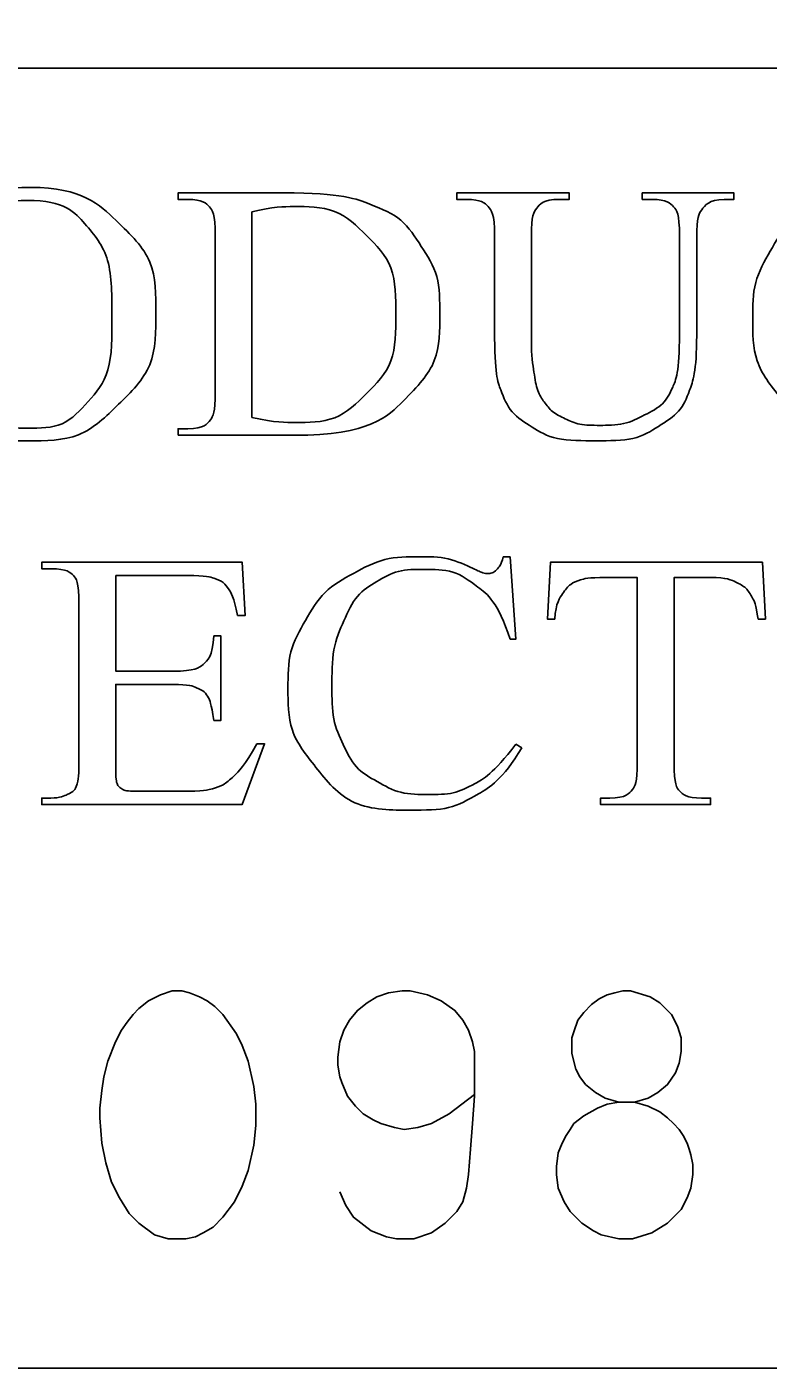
# Model space of a CAD drawing. Extents: x -97 to 34, y -21 to 22.
# Drawn here: x -94.056 to -93.637, y -19.763 to -19.006 of the extents above; entities that cross this region are included whole.
import ezdxf

# ---------------------------------------------------------------- set-up
doc = ezdxf.new("R2010")
doc.units = 0
doc.layers.add('SH_Data', color=7, linetype='Continuous')

msp = doc.modelspace()

# ---------------------------------------------------------------- linework, layer by layer
at = {"layer": 'SH_Data'}
msp.add_line((-96.93133, -19.02893), (-91.73133, -19.02893), dxfattribs=at)
msp.add_lwpolyline([(-96.93133, -16.66327), (-91.73133, -16.66327), (-91.73133, -19.76327), (-96.93133, -19.76327)], close=True, dxfattribs=at)
msp.add_lwpolyline([(-96.93133, -16.66327), (-91.73133, -16.66327), (-91.73133, -19.76327), (-96.93133, -19.76327)], close=True, dxfattribs=at)
for points in [[(-93.96531, -19.10304), (-93.97081, -19.10304), (-93.97081, -19.09935), (-93.91104, -19.09935)], [(-93.80777, -19.10304), (-93.8133, -19.10304), (-93.8133, -19.09935), (-93.74979, -19.09935), (-93.74979, -19.10304), (-93.75543, -19.10304)], [(-93.7085, -19.10304), (-93.7085, -19.09935), (-93.65675, -19.09935), (-93.65675, -19.10304), (-93.66225, -19.10304)], [(-93.92903, -19.10999), (-93.92903, -19.22626)], [(-93.703, -19.10304), (-93.7085, -19.10304)], [(-93.9498, -19.21197), (-93.9498, -19.12362)], [(-93.79193, -19.17706), (-93.79193, -19.12362)], [(-93.77116, -19.12362), (-93.77116, -19.18318)], [(-93.68749, -19.17895), (-93.68749, -19.12362)], [(-93.67776, -19.1244), (-93.67776, -19.17987)], [(-93.97081, -19.23624), (-93.97081, -19.23255), (-93.96531, -19.23255)], [(-93.90519, -19.23624), (-93.97081, -19.23624)], [(-93.78708, -19.30487), (-93.78324, -19.30487)], [(-93.78324, -19.30487), (-93.77988, -19.35139), (-93.78324, -19.35139)], [(-94.04263, -19.31169), (-94.04783, -19.31169), (-94.04783, -19.308), (-93.9345, -19.308), (-93.93294, -19.33808), (-93.93714, -19.33808)], [(-93.75799, -19.34014), (-93.76211, -19.34014), (-93.76043, -19.308), (-93.6405, -19.308)], [(-93.6405, -19.308), (-93.63894, -19.34014), (-93.64306, -19.34014)], [(-94.00605, -19.31549), (-94.00605, -19.36951), (-93.97376, -19.36951)], [(-93.96568, -19.31549), (-94.00605, -19.31549)], [(-93.71133, -19.42118), (-93.71133, -19.31661), (-93.72898, -19.31661)], [(-93.66989, -19.31661), (-93.69056, -19.31661), (-93.69056, -19.42118)], [(-94.02682, -19.42062), (-94.02682, -19.33182)], [(-93.95059, -19.3496), (-93.94663, -19.3496), (-93.94663, -19.39736), (-93.95059, -19.39736)], [(-93.97376, -19.377), (-94.00605, -19.377), (-94.00605, -19.42207)], [(-93.92622, -19.41055), (-93.9219, -19.41055), (-93.93459, -19.44489), (-94.04783, -19.44489), (-94.04783, -19.4412), (-94.04263, -19.4412)], [(-93.77988, -19.41078), (-93.77652, -19.41279)], [(-93.9939, -19.43739), (-93.96896, -19.43739)], [(-93.67499, -19.4412), (-93.66991, -19.4412), (-93.66991, -19.44489), (-93.7321, -19.44489), (-93.7321, -19.4412), (-93.72691, -19.4412)], [(-93.97088, -19.55016), (-93.96868, -19.55016), (-93.96427, -19.55127), (-93.95876, -19.55348), (-93.95435, -19.55568), (-93.94994, -19.559), (-93.94554, -19.56341), (-93.93781, -19.57443), (-93.93451, -19.58104), (-93.9312, -19.58986), (-93.9279, -19.60418), (-93.92679, -19.61411), (-93.92679, -19.62182), (-93.92679, -19.62623), (-93.9279, -19.63725), (-93.9312, -19.65159), (-93.93451, -19.66041), (-93.93892, -19.66923), (-93.94554, -19.67805), (-93.95104, -19.68355), (-93.95656, -19.68686), (-93.96097, -19.68907), (-93.96647, -19.69016), (-93.9764, -19.69016), (-93.98411, -19.68796), (-93.99293, -19.68134), (-93.99845, -19.67584), (-94.00395, -19.66702), (-94.00836, -19.6582), (-94.01167, -19.64718), (-94.01388, -19.63616), (-94.01497, -19.62182), (-94.01497, -19.61632), (-94.01388, -19.60639), (-94.01277, -19.59868), (-94.01056, -19.58986), (-94.00615, -19.57884), (-94.00285, -19.57223), (-93.99954, -19.56782), (-93.99624, -19.56341), (-93.99293, -19.56009), (-93.98742, -19.55568), (-93.98081, -19.55238), (-93.9742, -19.55016), (-93.97088, -19.55016)], [(-93.80333, -19.60859), (-93.81767, -19.61962), (-93.82758, -19.62514), (-93.83531, -19.62734), (-93.84301, -19.62843), (-93.84853, -19.62734), (-93.85624, -19.62514), (-93.86065, -19.62293), (-93.86617, -19.61962), (-93.87058, -19.61521), (-93.87499, -19.6097), (-93.87829, -19.60198), (-93.8794, -19.59868), (-93.88049, -19.59207), (-93.88049, -19.58986), (-93.88049, -19.58766), (-93.8794, -19.57884), (-93.87719, -19.57223), (-93.87388, -19.56671), (-93.86947, -19.5612), (-93.86397, -19.55679), (-93.85845, -19.55348), (-93.85183, -19.55127), (-93.84412, -19.55016), (-93.83972, -19.55016), (-93.82979, -19.55238), (-93.82208, -19.55568), (-93.81435, -19.5612), (-93.80994, -19.56671), (-93.80665, -19.57223), (-93.80444, -19.57884), (-93.80333, -19.58434), (-93.80333, -19.59427), (-93.80333, -19.6097), (-93.80444, -19.62514), (-93.80554, -19.63946), (-93.80665, -19.6538), (-93.80774, -19.6615), (-93.80994, -19.66923), (-93.81326, -19.67473), (-93.81987, -19.68134), (-93.82758, -19.68686), (-93.83751, -19.69016), (-93.84742, -19.69016), (-93.85294, -19.68907), (-93.86176, -19.68575), (-93.87167, -19.67805), (-93.87608, -19.67143), (-93.8794, -19.66371)], [(-93.71294, -19.613), (-93.70524, -19.6108), (-93.69972, -19.6075), (-93.69421, -19.60309), (-93.6898, -19.59648), (-93.6876, -19.59096), (-93.68649, -19.58434), (-93.68649, -19.57663), (-93.68869, -19.57002), (-93.69201, -19.56341), (-93.69862, -19.55679), (-93.70412, -19.55348), (-93.71515, -19.55016), (-93.71735, -19.55016), (-93.71956, -19.55016), (-93.72397, -19.55127), (-93.72837, -19.55238), (-93.73278, -19.55459), (-93.73719, -19.55789), (-93.7416, -19.5623), (-93.74492, -19.56671), (-93.74712, -19.57332), (-93.74822, -19.57663), (-93.74822, -19.58434), (-93.74822, -19.58545), (-93.74601, -19.59427), (-93.74381, -19.59868), (-93.74051, -19.60309), (-93.73499, -19.6075), (-93.72949, -19.6108), (-93.72176, -19.613), (-93.71294, -19.613), (-93.70524, -19.61521), (-93.69862, -19.61852), (-93.69421, -19.62182), (-93.6909, -19.62514), (-93.6876, -19.62843), (-93.68539, -19.63175), (-93.68319, -19.63616), (-93.68208, -19.63946), (-93.68098, -19.64277), (-93.67987, -19.64827), (-93.67987, -19.6538), (-93.68098, -19.6615), (-93.68319, -19.66702), (-93.68649, -19.67364), (-93.69421, -19.68134), (-93.70303, -19.68686), (-93.71405, -19.69016), (-93.72176, -19.69016), (-93.73169, -19.68796), (-93.7361, -19.68575), (-93.74271, -19.68134), (-93.74933, -19.67473), (-93.75263, -19.66923), (-93.75594, -19.6615), (-93.75703, -19.6538), (-93.75703, -19.64939), (-93.75594, -19.64166), (-93.75374, -19.63616), (-93.75153, -19.63175), (-93.74933, -19.62843), (-93.74712, -19.62514), (-93.7416, -19.62073), (-93.73389, -19.61632), (-93.72837, -19.61411), (-93.72176, -19.613)]]:
    msp.add_lwpolyline(points, dxfattribs=at)
for points in [[(-94.05385, -19.09622), (-94.02524, -19.09622), (-94.00426, -19.11646), (-93.98329, -19.1367), (-93.98329, -19.16699), (-93.98329, -19.19818), (-94.00443, -19.21878), (-94.02556, -19.23937), (-94.05559, -19.23937), (-94.08594, -19.23937), (-94.10658, -19.21928), (-94.12723, -19.19919), (-94.12723, -19.16729), (-94.12723, -19.13468), (-94.10339, -19.11409), (-94.08268, -19.09622), (-94.05385, -19.09622)], [(-93.91104, -19.09935), (-93.87812, -19.09935), (-93.86096, -19.10632), (-93.8438, -19.11328), (-93.83335, -19.12954), (-93.8229, -19.14579), (-93.8229, -19.16709), (-93.8229, -19.19566), (-93.84153, -19.21484), (-93.86242, -19.23624), (-93.90519, -19.23624)], [(-93.51389, -19.20414), (-93.52493, -19.22241), (-93.53966, -19.23089), (-93.55438, -19.23937), (-93.57462, -19.23937), (-93.6111, -19.23937), (-93.63113, -19.21413), (-93.64607, -19.19536), (-93.64607, -19.16992), (-93.64607, -19.14942), (-93.63622, -19.13226), (-93.62638, -19.1151), (-93.60912, -19.10566), (-93.59186, -19.09622), (-93.57141, -19.09622), (-93.55551, -19.09622), (-93.54004, -19.1035), (-93.53549, -19.10573), (-93.53355, -19.10573), (-93.53063, -19.10573), (-93.52846, -19.1038), (-93.52565, -19.10108), (-93.52446, -19.09622)], [(-94.05591, -19.1036), (-94.07563, -19.1036), (-94.08754, -19.11723), (-94.10238, -19.13419), (-94.10238, -19.1669), (-94.10238, -19.20041), (-94.087, -19.21848), (-94.07519, -19.23221), (-94.0558, -19.23221), (-94.03511, -19.23221), (-94.02163, -19.21717), (-94.00814, -19.20213), (-94.00814, -19.16972), (-94.00814, -19.13459), (-94.02298, -19.11733), (-94.0349, -19.1036), (-94.05591, -19.1036)], [(-93.9498, -19.12362), (-93.9498, -19.11075), (-93.95281, -19.1075), (-93.95702, -19.10304), (-93.96531, -19.10304)], [(-93.92903, -19.22626), (-93.91528, -19.22908), (-93.90598, -19.22908), (-93.88087, -19.22908), (-93.86431, -19.21265), (-93.84775, -19.19621), (-93.84775, -19.16808), (-93.84775, -19.13974), (-93.86431, -19.1234), (-93.88087, -19.10707), (-93.90684, -19.10707), (-93.91658, -19.10707), (-93.92903, -19.10999)], [(-93.79193, -19.12362), (-93.79193, -19.11095), (-93.79567, -19.107), (-93.79941, -19.10304), (-93.80777, -19.10304)], [(-93.75543, -19.10304), (-93.76455, -19.10304), (-93.76845, -19.10842), (-93.77116, -19.11206), (-93.77116, -19.12362)], [(-93.68749, -19.12362), (-93.68749, -19.11075), (-93.6905, -19.1075), (-93.6947, -19.10304), (-93.703, -19.10304)], [(-93.66225, -19.10304), (-93.67087, -19.10304), (-93.6755, -19.10983), (-93.67776, -19.11296), (-93.67776, -19.1244)], [(-93.67776, -19.17987), (-93.67776, -19.20044), (-93.68215, -19.21179), (-93.68654, -19.22313), (-93.69937, -19.23125), (-93.71221, -19.23937), (-93.7343, -19.23937), (-93.75835, -19.23937), (-93.77081, -19.23161), (-93.78326, -19.22384), (-93.78846, -19.21074), (-93.79193, -19.20176), (-93.79193, -19.17706)], [(-93.77116, -19.18318), (-93.77116, -19.19114), (-93.76959, -19.20142), (-93.76802, -19.2117), (-93.7639, -19.21745), (-93.75978, -19.22319), (-93.75203, -19.22692), (-93.74428, -19.23065), (-93.73301, -19.23065), (-93.71859, -19.23065), (-93.70721, -19.2248), (-93.69583, -19.21896), (-93.69166, -19.20984), (-93.68749, -19.20072), (-93.68749, -19.17895)], [(-93.96531, -19.23255), (-93.95605, -19.23255), (-93.95217, -19.22697), (-93.9498, -19.22363), (-93.9498, -19.21197)], [(-93.77652, -19.41279), (-93.78756, -19.43106), (-93.80228, -19.43954), (-93.817, -19.44802), (-93.83725, -19.44802), (-93.87373, -19.44802), (-93.89375, -19.42278), (-93.90869, -19.404), (-93.90869, -19.37856), (-93.90869, -19.35807), (-93.89885, -19.34091), (-93.889, -19.32375), (-93.87174, -19.31431), (-93.85449, -19.30487), (-93.83404, -19.30487), (-93.81813, -19.30487), (-93.80266, -19.31215), (-93.79812, -19.31437), (-93.79617, -19.31437), (-93.79325, -19.31437), (-93.79108, -19.31245), (-93.78827, -19.30972), (-93.78708, -19.30487)], [(-94.02682, -19.33182), (-94.02682, -19.31877), (-94.02964, -19.31574), (-94.03354, -19.31169), (-94.04263, -19.31169)], [(-93.78324, -19.35139), (-93.78994, -19.33044), (-93.80237, -19.32123), (-93.81479, -19.31203), (-93.83219, -19.31203), (-93.84678, -19.31203), (-93.85856, -19.31895), (-93.87033, -19.32587), (-93.87709, -19.34104), (-93.88384, -19.3562), (-93.88384, -19.37874), (-93.88384, -19.39734), (-93.87747, -19.41098), (-93.87109, -19.42463), (-93.85828, -19.4319), (-93.84548, -19.43918), (-93.82905, -19.43918), (-93.81478, -19.43918), (-93.80387, -19.43347), (-93.79295, -19.42776), (-93.77988, -19.41078)], [(-93.93714, -19.33808), (-93.93942, -19.32724), (-93.94219, -19.32319), (-93.94496, -19.31914), (-93.95038, -19.31701), (-93.95472, -19.31549), (-93.96568, -19.31549)], [(-93.72898, -19.31661), (-93.73926, -19.31661), (-93.74359, -19.31802), (-93.74922, -19.31994), (-93.75323, -19.32539), (-93.75723, -19.33085), (-93.75799, -19.34014)], [(-93.64306, -19.34014), (-93.64425, -19.33165), (-93.6463, -19.32802), (-93.64966, -19.32216), (-93.65523, -19.31939), (-93.6608, -19.31661), (-93.66989, -19.31661)], [(-93.97376, -19.36951), (-93.96114, -19.36951), (-93.9569, -19.36597), (-93.95124, -19.36132), (-93.95059, -19.3496)], [(-93.95059, -19.39736), (-93.95211, -19.38738), (-93.95364, -19.38456), (-93.95559, -19.38103), (-93.96005, -19.37902), (-93.96451, -19.377), (-93.97376, -19.377)], [(-93.96896, -19.43739), (-93.95648, -19.43739), (-93.95084, -19.43578), (-93.9452, -19.43416), (-93.94, -19.42942), (-93.93327, -19.42317), (-93.92622, -19.41055)], [(-94.04263, -19.4412), (-94.03744, -19.4412), (-94.03278, -19.43885), (-94.02931, -19.43722), (-94.02807, -19.43396), (-94.02682, -19.4307), (-94.02682, -19.42062)], [(-94.00605, -19.42207), (-94.00605, -19.43114), (-94.00519, -19.43311), (-94.00432, -19.43507), (-94.00215, -19.43623), (-93.99998, -19.43739), (-93.9939, -19.43739)], [(-93.72691, -19.4412), (-93.7176, -19.4412), (-93.71371, -19.43594), (-93.71133, -19.4327), (-93.71133, -19.42118)], [(-93.69056, -19.42118), (-93.69056, -19.43381), (-93.68764, -19.43695), (-93.68353, -19.4412), (-93.67499, -19.4412)]]:
    msp.add_open_spline(points, degree=3, dxfattribs=at)

doc.saveas('drawing.dxf')
